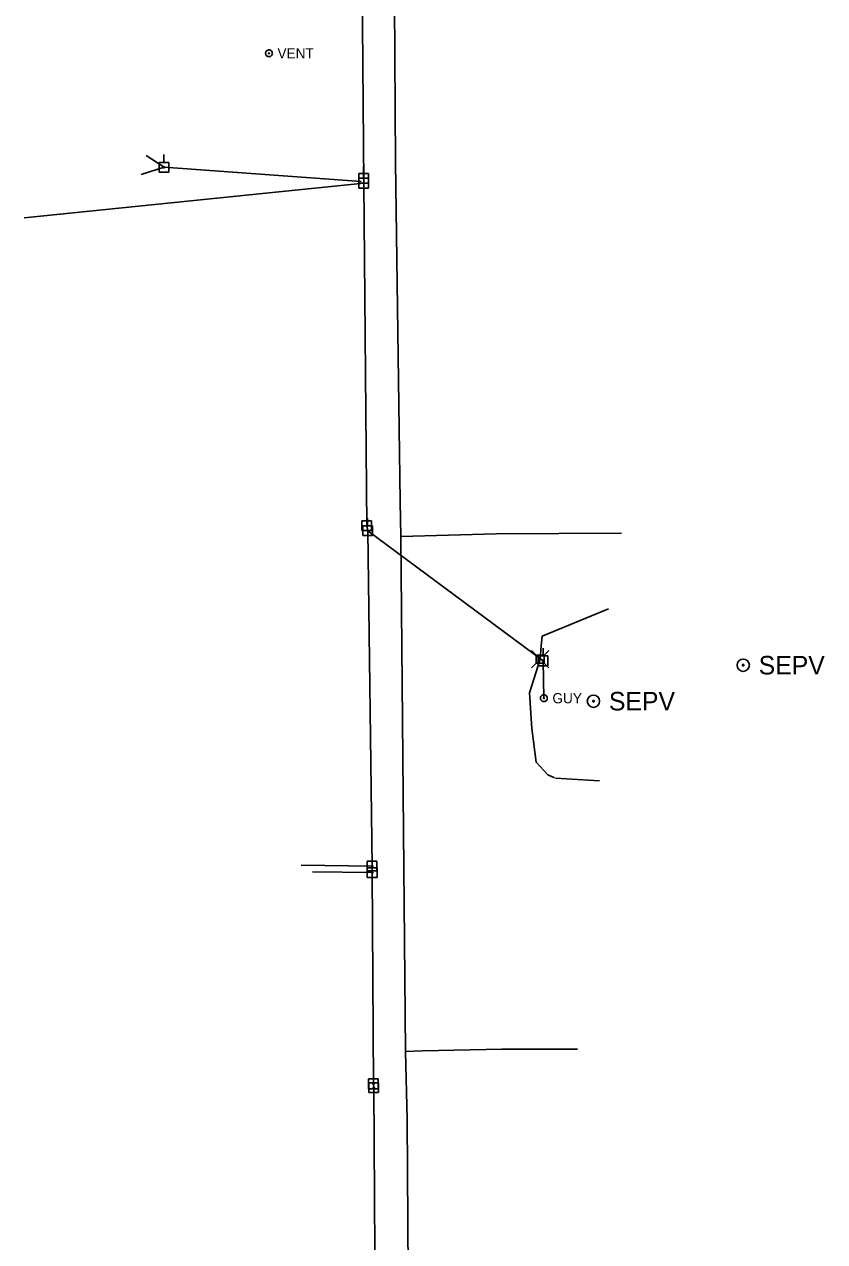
# Model space of a CAD drawing. Extents: x 596028 to 606371, y 330010 to 403088.
# Drawn here: x 601794.2 to 602096.6, y 389996.9 to 390456.4 of the extents above; entities that cross this region are included whole.
import ezdxf

# ---------------------------------------------------------------- set-up
doc = ezdxf.new("R2010")
doc.units = 0
for name, color, linetype in [('E_MISCPROP_Septic', 7, 'Continuous'), ('E_UTL_AG_Bold', 7, 'Continuous'), ('E_UTL_E_UG', 7, 'Continuous'), ('E_UTL_EGuyWire', 7, 'Continuous'), ('E_UTL_EPowerPole', 7, 'Continuous'), ('E_UTL_G_UG', 7, 'Continuous'), ('E_UTL_Overhead', 7, 'Continuous')]:
    doc.layers.add(name, color=color, linetype=linetype)

msp = doc.modelspace()

# ---------------------------------------------------------------- linework, layer by layer
at = {"layer": 'E_MISCPROP_Septic'}
for centre, radius in [((602065.78, 390214.5), 2.33), ((602065.78, 390214.5), 0.292), ((602009.22, 390200.91), 2.33), ((602009.22, 390200.91), 0.292)]:
    msp.add_circle(centre, radius, dxfattribs=at)
at = {"layer": 'E_UTL_AG_Bold'}
for points in [[(601887.92, 390445.43), (601887.9, 390445.68), (601887.83, 390445.91), (601887.72, 390446.13), (601887.57, 390446.32), (601887.39, 390446.48), (601887.17, 390446.6), (601886.94, 390446.68), (601886.7, 390446.71), (601886.46, 390446.7), (601886.22, 390446.65), (601886, 390446.54), (601885.8, 390446.4), (601885.63, 390446.23), (601885.5, 390446.02), (601885.41, 390445.79), (601885.36, 390445.56), (601885.36, 390445.31), (601885.41, 390445.07), (601885.5, 390444.85), (601885.63, 390444.64), (601885.8, 390444.46), (601886, 390444.32), (601886.22, 390444.22), (601886.46, 390444.16), (601886.7, 390444.15), (601886.94, 390444.19), (601887.17, 390444.27), (601887.39, 390444.39), (601887.57, 390444.55), (601887.72, 390444.74), (601887.83, 390444.96), (601887.9, 390445.19), (601887.92, 390445.43)], [(601886.8, 390445.43), (601886.8, 390445.46), (601886.79, 390445.49), (601886.78, 390445.52), (601886.76, 390445.54), (601886.73, 390445.56), (601886.71, 390445.58), (601886.68, 390445.59), (601886.65, 390445.59), (601886.62, 390445.59), (601886.59, 390445.58), (601886.56, 390445.57), (601886.54, 390445.55), (601886.52, 390445.53), (601886.5, 390445.51), (601886.49, 390445.48), (601886.48, 390445.45), (601886.48, 390445.42), (601886.49, 390445.39), (601886.5, 390445.36), (601886.52, 390445.33), (601886.54, 390445.31), (601886.56, 390445.29), (601886.59, 390445.28), (601886.62, 390445.27), (601886.65, 390445.27), (601886.68, 390445.28), (601886.71, 390445.29), (601886.73, 390445.3), (601886.76, 390445.32), (601886.78, 390445.35), (601886.79, 390445.37), (601886.8, 390445.4), (601886.8, 390445.43)], [(601987.51, 390218.32), (601985.76, 390220.08)], [(601990.61, 390218.32), (601987.51, 390218.32)], [(601987.51, 390218.32), (601987.51, 390215.23)], [(601990.61, 390218.32), (601992.36, 390220.08)], [(601990.61, 390215.23), (601990.61, 390218.32)], [(601987.51, 390215.23), (601985.76, 390213.48)], [(601987.51, 390215.23), (601990.61, 390215.23)], [(601990.61, 390215.23), (601992.36, 390213.48)]]:
    msp.add_lwpolyline(points, dxfattribs=at)
at = {"layer": 'E_UTL_E_UG'}
for points in [[(601989.06, 390216.78), (601989.48, 390221.81), (601989.82, 390225.42), (602014.9, 390235.82)], [(601994.48, 390172.04), (601991.97, 390173.12), (601987.54, 390177.88), (601985.91, 390190.65), (601985.04, 390204.12), (601989.06, 390216.78)], [(602011.47, 390170.86), (601994.88, 390171.87)]]:
    msp.add_lwpolyline(points, dxfattribs=at)
at = {"layer": 'E_UTL_EGuyWire'}
msp.add_line((601990.5, 390202.03), (601990.2, 390216.15), dxfattribs=at)
for points in [[(601991.79, 390202.03), (601991.76, 390202.28), (601991.7, 390202.51), (601991.58, 390202.73), (601991.43, 390202.92), (601991.25, 390203.08), (601991.04, 390203.2), (601990.81, 390203.28), (601990.57, 390203.31), (601990.32, 390203.3), (601990.08, 390203.25), (601989.86, 390203.14), (601989.66, 390203), (601989.5, 390202.83), (601989.36, 390202.62), (601989.27, 390202.39), (601989.23, 390202.15), (601989.23, 390201.91), (601989.27, 390201.67), (601989.36, 390201.44), (601989.5, 390201.24), (601989.66, 390201.06), (601989.86, 390200.92), (601990.08, 390200.82), (601990.32, 390200.76), (601990.57, 390200.75), (601990.81, 390200.79), (601991.04, 390200.87), (601991.25, 390200.99), (601991.43, 390201.15), (601991.58, 390201.34), (601991.7, 390201.56), (601991.76, 390201.79), (601991.79, 390202.03)], [(601990.66, 390202.03), (601990.66, 390202.06), (601990.65, 390202.09), (601990.64, 390202.12), (601990.62, 390202.14), (601990.6, 390202.16), (601990.57, 390202.18), (601990.54, 390202.19), (601990.51, 390202.19), (601990.48, 390202.19), (601990.45, 390202.18), (601990.42, 390202.17), (601990.4, 390202.15), (601990.38, 390202.13), (601990.36, 390202.11), (601990.35, 390202.08), (601990.34, 390202.05), (601990.34, 390202.02), (601990.35, 390201.99), (601990.36, 390201.96), (601990.38, 390201.93), (601990.4, 390201.91), (601990.42, 390201.89), (601990.45, 390201.88), (601990.48, 390201.87), (601990.51, 390201.87), (601990.54, 390201.88), (601990.57, 390201.89), (601990.6, 390201.9), (601990.62, 390201.92), (601990.64, 390201.95), (601990.65, 390201.97), (601990.66, 390202), (601990.66, 390202.03)]]:
    msp.add_lwpolyline(points, dxfattribs=at)
at = {"layer": 'E_UTL_EPowerPole'}
for points in [[(601846.98, 390404.27), (601846.98, 390407.18)], [(601848.82, 390404.27), (601845.14, 390404.27)], [(601845.14, 390404.27), (601845.14, 390400.58)], [(601845.14, 390400.58), (601848.82, 390400.58)], [(601847.25, 390402.43), (601847.25, 390402.47), (601847.23, 390402.52), (601847.21, 390402.56), (601847.18, 390402.59), (601847.15, 390402.62), (601847.11, 390402.64), (601847.07, 390402.66), (601847.02, 390402.67), (601846.98, 390402.66), (601846.93, 390402.65), (601846.89, 390402.63), (601846.86, 390402.61), (601846.82, 390402.58), (601846.8, 390402.54), (601846.78, 390402.5), (601846.77, 390402.45), (601846.77, 390402.41), (601846.78, 390402.36), (601846.8, 390402.32), (601846.82, 390402.28), (601846.86, 390402.25), (601846.89, 390402.22), (601846.93, 390402.2), (601846.98, 390402.19), (601847.02, 390402.19), (601847.07, 390402.2), (601847.11, 390402.21), (601847.15, 390402.23), (601847.18, 390402.26), (601847.21, 390402.3), (601847.23, 390402.34), (601847.25, 390402.38), (601847.25, 390402.43)], [(601848.82, 390400.58), (601848.82, 390404.27)], [(601922.39, 390400.06), (601922.39, 390402.97)], [(601922.39, 390398.28), (601922.39, 390401.19)], [(601924.23, 390398.28), (601920.54, 390398.28)], [(601920.54, 390398.28), (601920.54, 390394.59)], [(601924.23, 390400.06), (601920.55, 390400.06)], [(601920.55, 390400.06), (601920.55, 390396.37)], [(601920.55, 390396.37), (601924.23, 390396.37)], [(601922.66, 390396.44), (601922.65, 390396.48), (601922.64, 390396.53), (601922.62, 390396.57), (601922.59, 390396.6), (601922.56, 390396.63), (601922.52, 390396.65), (601922.47, 390396.67), (601922.43, 390396.68), (601922.38, 390396.67), (601922.34, 390396.66), (601922.3, 390396.64), (601922.26, 390396.62), (601922.23, 390396.59), (601922.21, 390396.55), (601922.19, 390396.51), (601922.18, 390396.46), (601922.18, 390396.42), (601922.19, 390396.37), (601922.21, 390396.33), (601922.23, 390396.29), (601922.26, 390396.26), (601922.3, 390396.23), (601922.34, 390396.21), (601922.38, 390396.2), (601922.43, 390396.2), (601922.47, 390396.21), (601922.52, 390396.22), (601922.56, 390396.24), (601922.59, 390396.27), (601922.62, 390396.31), (601922.64, 390396.35), (601922.65, 390396.39), (601922.66, 390396.44)], [(601922.66, 390398.22), (601922.66, 390398.26), (601922.64, 390398.3), (601922.62, 390398.34), (601922.6, 390398.38), (601922.56, 390398.41), (601922.52, 390398.43), (601922.48, 390398.45), (601922.43, 390398.45), (601922.39, 390398.45), (601922.35, 390398.44), (601922.3, 390398.42), (601922.27, 390398.4), (601922.24, 390398.36), (601922.21, 390398.32), (601922.19, 390398.28), (601922.19, 390398.24), (601922.19, 390398.19), (601922.19, 390398.15), (601922.21, 390398.11), (601922.24, 390398.07), (601922.27, 390398.03), (601922.3, 390398.01), (601922.35, 390397.99), (601922.39, 390397.98), (601922.43, 390397.98), (601922.48, 390397.98), (601922.52, 390398), (601922.56, 390398.02), (601922.6, 390398.05), (601922.62, 390398.09), (601922.64, 390398.13), (601922.66, 390398.17), (601922.66, 390398.22)], [(601924.23, 390396.37), (601924.23, 390400.06)], [(601924.23, 390394.59), (601924.23, 390398.28)], [(601920.54, 390394.59), (601924.23, 390394.59)], [(601923.58, 390268.98), (601923.58, 390271.89)], [(601925.42, 390268.98), (601921.74, 390268.98)], [(601921.74, 390268.98), (601921.74, 390265.29)], [(601925.75, 390267.08), (601922.06, 390267.08)], [(601922.06, 390267.08), (601922.06, 390263.39)], [(601923.85, 390267.14), (601923.85, 390267.18), (601923.83, 390267.23), (601923.81, 390267.27), (601923.78, 390267.3), (601923.75, 390267.33), (601923.71, 390267.36), (601923.67, 390267.37), (601923.62, 390267.38), (601923.58, 390267.37), (601923.53, 390267.36), (601923.49, 390267.34), (601923.46, 390267.32), (601923.42, 390267.29), (601923.4, 390267.25), (601923.38, 390267.21), (601923.37, 390267.16), (601923.37, 390267.12), (601923.38, 390267.07), (601923.4, 390267.03), (601923.42, 390266.99), (601923.46, 390266.96), (601923.49, 390266.93), (601923.53, 390266.91), (601923.58, 390266.9), (601923.62, 390266.9), (601923.67, 390266.91), (601923.71, 390266.92), (601923.75, 390266.94), (601923.78, 390266.97), (601923.81, 390267.01), (601923.83, 390267.05), (601923.85, 390267.09), (601923.85, 390267.14)], [(601923.91, 390267.08), (601923.91, 390269.99)], [(601925.42, 390265.29), (601925.42, 390268.98)], [(601925.75, 390263.39), (601925.75, 390267.08)], [(601921.74, 390265.29), (601925.42, 390265.29)], [(601922.06, 390263.39), (601925.75, 390263.39)], [(601924.18, 390265.23), (601924.17, 390265.28), (601924.16, 390265.32), (601924.14, 390265.36), (601924.11, 390265.4), (601924.08, 390265.43), (601924.04, 390265.45), (601924, 390265.47), (601923.95, 390265.47), (601923.91, 390265.47), (601923.86, 390265.46), (601923.82, 390265.44), (601923.78, 390265.41), (601923.75, 390265.38), (601923.73, 390265.34), (601923.71, 390265.3), (601923.7, 390265.26), (601923.7, 390265.21), (601923.71, 390265.17), (601923.73, 390265.13), (601923.75, 390265.09), (601923.78, 390265.05), (601923.82, 390265.03), (601923.86, 390265.01), (601923.91, 390265), (601923.95, 390265), (601924, 390265), (601924.04, 390265.02), (601924.08, 390265.04), (601924.11, 390265.07), (601924.14, 390265.11), (601924.16, 390265.15), (601924.17, 390265.19), (601924.18, 390265.23)], [(601992.01, 390217.99), (601988.33, 390217.99)], [(601988.33, 390217.99), (601988.33, 390214.3)], [(601990.44, 390216.15), (601990.44, 390216.19), (601990.42, 390216.24), (601990.4, 390216.28), (601990.37, 390216.31), (601990.34, 390216.34), (601990.3, 390216.37), (601990.26, 390216.38), (601990.21, 390216.39), (601990.17, 390216.39), (601990.12, 390216.37), (601990.08, 390216.36), (601990.04, 390216.33), (601990.01, 390216.3), (601989.99, 390216.26), (601989.97, 390216.22), (601989.96, 390216.17), (601989.96, 390216.13), (601989.97, 390216.08), (601989.99, 390216.04), (601990.01, 390216), (601990.04, 390215.97), (601990.08, 390215.94), (601990.12, 390215.92), (601990.17, 390215.91), (601990.21, 390215.91), (601990.26, 390215.92), (601990.3, 390215.93), (601990.34, 390215.96), (601990.37, 390215.98), (601990.4, 390216.02), (601990.42, 390216.06), (601990.44, 390216.1), (601990.44, 390216.15)], [(601990.17, 390217.99), (601990.17, 390220.9)], [(601992.01, 390214.3), (601992.01, 390217.99)], [(601988.33, 390214.3), (601992.01, 390214.3)], [(601925.6, 390140.51), (601925.6, 390143.42)], [(601927.44, 390140.51), (601923.75, 390140.51)], [(601923.75, 390140.51), (601923.75, 390136.82)], [(601925.87, 390138.67), (601925.86, 390138.71), (601925.85, 390138.75), (601925.83, 390138.79), (601925.8, 390138.83), (601925.77, 390138.86), (601925.73, 390138.88), (601925.69, 390138.9), (601925.64, 390138.9), (601925.6, 390138.9), (601925.55, 390138.89), (601925.51, 390138.87), (601925.47, 390138.85), (601925.44, 390138.81), (601925.42, 390138.77), (601925.4, 390138.73), (601925.39, 390138.69), (601925.39, 390138.64), (601925.4, 390138.6), (601925.42, 390138.56), (601925.44, 390138.52), (601925.47, 390138.49), (601925.51, 390138.46), (601925.55, 390138.44), (601925.6, 390138.43), (601925.64, 390138.43), (601925.69, 390138.43), (601925.73, 390138.45), (601925.77, 390138.47), (601925.8, 390138.5), (601925.83, 390138.54), (601925.85, 390138.58), (601925.86, 390138.62), (601925.87, 390138.67)], [(601925.64, 390138.05), (601925.64, 390140.95)], [(601927.44, 390136.82), (601927.44, 390140.51)], [(601923.75, 390136.82), (601927.44, 390136.82)], [(601927.48, 390138.05), (601923.79, 390138.05)], [(601923.79, 390138.05), (601923.79, 390134.35)], [(601923.79, 390134.35), (601927.48, 390134.35)], [(601925.91, 390136.2), (601925.9, 390136.25), (601925.89, 390136.29), (601925.87, 390136.33), (601925.84, 390136.37), (601925.81, 390136.4), (601925.77, 390136.42), (601925.72, 390136.43), (601925.68, 390136.44), (601925.63, 390136.44), (601925.59, 390136.43), (601925.55, 390136.41), (601925.51, 390136.38), (601925.48, 390136.35), (601925.46, 390136.31), (601925.44, 390136.27), (601925.43, 390136.23), (601925.43, 390136.18), (601925.44, 390136.14), (601925.46, 390136.09), (601925.48, 390136.06), (601925.51, 390136.02), (601925.55, 390136), (601925.59, 390135.98), (601925.63, 390135.97), (601925.68, 390135.96), (601925.72, 390135.97), (601925.77, 390135.99), (601925.81, 390136.01), (601925.84, 390136.04), (601925.87, 390136.07), (601925.89, 390136.11), (601925.9, 390136.16), (601925.91, 390136.2)], [(601927.48, 390134.35), (601927.48, 390138.05)], [(601926.1, 390058.33), (601926.1, 390061.23)], [(601927.94, 390058.33), (601924.25, 390058.33)], [(601924.25, 390058.33), (601924.25, 390054.63)], [(601928.02, 390056.89), (601924.34, 390056.89)], [(601924.34, 390056.89), (601924.34, 390053.2)], [(601926.37, 390056.48), (601926.36, 390056.53), (601926.35, 390056.57), (601926.33, 390056.61), (601926.3, 390056.65), (601926.27, 390056.68), (601926.23, 390056.7), (601926.19, 390056.71), (601926.14, 390056.72), (601926.1, 390056.72), (601926.05, 390056.71), (601926.01, 390056.69), (601925.97, 390056.66), (601925.94, 390056.63), (601925.92, 390056.59), (601925.9, 390056.55), (601925.89, 390056.51), (601925.89, 390056.46), (601925.9, 390056.42), (601925.92, 390056.37), (601925.94, 390056.34), (601925.97, 390056.3), (601926.01, 390056.28), (601926.05, 390056.26), (601926.1, 390056.25), (601926.14, 390056.24), (601926.19, 390056.25), (601926.23, 390056.27), (601926.27, 390056.29), (601926.3, 390056.32), (601926.33, 390056.35), (601926.35, 390056.39), (601926.36, 390056.44), (601926.37, 390056.48)], [(601926.18, 390056.89), (601926.18, 390059.8)], [(601927.94, 390054.63), (601927.94, 390058.33)], [(601928.02, 390053.2), (601928.02, 390056.89)], [(601924.25, 390054.63), (601927.94, 390054.63)], [(601924.34, 390053.2), (601928.02, 390053.2)], [(601926.45, 390055.05), (601926.45, 390055.09), (601926.43, 390055.14), (601926.41, 390055.18), (601926.39, 390055.21), (601926.35, 390055.24), (601926.31, 390055.26), (601926.27, 390055.28), (601926.22, 390055.28), (601926.18, 390055.28), (601926.14, 390055.27), (601926.09, 390055.25), (601926.06, 390055.23), (601926.03, 390055.19), (601926, 390055.16), (601925.98, 390055.11), (601925.98, 390055.07), (601925.98, 390055.02), (601925.98, 390054.98), (601926, 390054.94), (601926.03, 390054.9), (601926.06, 390054.87), (601926.09, 390054.84), (601926.14, 390054.82), (601926.18, 390054.81), (601926.22, 390054.81), (601926.27, 390054.81), (601926.31, 390054.83), (601926.35, 390054.85), (601926.39, 390054.88), (601926.41, 390054.92), (601926.43, 390054.96), (601926.45, 390055), (601926.45, 390055.05)]]:
    msp.add_lwpolyline(points, dxfattribs=at)
at = {"layer": 'E_UTL_G_UG'}
for points in [[(601939.67, 389907.97), (601938.81, 390043.03), (601938.16, 390068.68), (601936.51, 390263.07), (601936.24, 390276.26), (601934.44, 390404.36), (601933.67, 390524.77), (601933.34, 390525.71), (601932.51, 390625.09), (601932.47, 390667.78), (601932.14, 390783.19), (601931.98, 390789.71), (601928.88, 390917.41)], [(601936.51, 390263.07), (601972.42, 390264.08), (602019.82, 390264.3)], [(601938.16, 390068.68), (601944.58, 390068.91), (601974.63, 390069.57), (602003.18, 390069.64)]]:
    msp.add_lwpolyline(points, dxfattribs=at)
at = {"layer": 'E_UTL_Overhead'}
for points in [[(601794.23, 390383.29), (601922.42, 390396.44), (601921.29, 390531.22)], [(601840.28, 390406.91), (601847.01, 390402.43), (601921.49, 390397.1)], [(601847.01, 390402.43), (601838.33, 390399.65)], [(601923.94, 390265.23), (601923.61, 390267.14), (601922.42, 390396.44)], [(601925.63, 390138.67), (601923.94, 390265.23)], [(601923.94, 390265.23), (601990.2, 390216.15)], [(601898.83, 390138.99), (601925.63, 390138.67)], [(601903.03, 390136.46), (601925.67, 390136.2), (601925.63, 390138.67)], [(601953.53, 387670.89), (601949.39, 387840.25), (601950.69, 387842.63), (601951.95, 387930.26), (601948.47, 388059.26), (601948.33, 388060.67), (601945.47, 388290.32), (601945.41, 388292.15), (601941.26, 388520.59), (601938.19, 388748.98), (601936.15, 388979.91), (601934.3, 389201.38), (601932.82, 389435.42), (601930.07, 389635.6), (601928.54, 389846.16), (601927.53, 389848.31), (601926.21, 390055.05), (601926.13, 390056.48), (601925.67, 390136.2)]]:
    msp.add_lwpolyline(points, dxfattribs=at)

# ---------------------------------------------------------------- texts
at = {"layer": 'E_MISCPROP_Septic'}
for p in [(602071.62, 390211), (602015.05, 390197.41)]:
    msp.add_text('SEPV', height=7, dxfattribs=at).set_placement(p)
at = {"layer": 'E_UTL_AG_Bold'}
msp.add_text('VENT', height=3.85, dxfattribs=at).set_placement((601889.85, 390443.51))
at = {"layer": 'E_UTL_EGuyWire'}
msp.add_text('GUY', height=3.85, dxfattribs=at).set_placement((601993.71, 390200.11))

doc.saveas('drawing.dxf')
